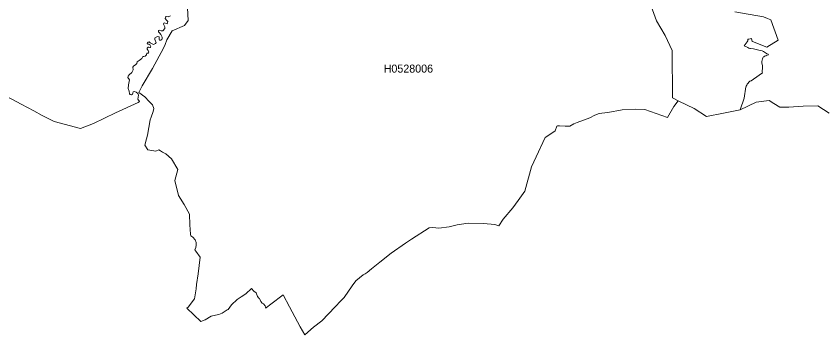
# Model space of a CAD drawing. Extents: x 369010 to 739155, y 6377141 to 6616555.
# Drawn here: x 639991 to 650078, y 6447044 to 6451022 of the extents above; entities that cross this region are included whole.
import ezdxf
from ezdxf.enums import TextEntityAlignment as Align

# ---------------------------------------------------------------- set-up
doc = ezdxf.new("R2010")
doc.units = 0
doc.header["$LTSCALE"] = 40
doc.layers.add('1', color=7, linetype='Continuous', lineweight=13)
doc.layers.add('2', color=7, linetype='Continuous')

msp = doc.modelspace()

# ---------------------------------------------------------------- linework, layer by layer
at = {"layer": '1'}
for points in [[(644851.58, 6448188.05), (644929.04, 6448236.71), (645149.32, 6448380.53), (645193.02, 6448382.51), (645271.3, 6448377.55), (645399.73, 6448394.27), (645499.03, 6448419.09), (645633.92, 6448439.94), (645827.56, 6448435.97), (645967.41, 6448420.08), (646017.06, 6448404.2), (646074.99, 6448487.11), (646192, 6448630.11), (646262.5, 6448720.31), (646344.92, 6448839.47), (646426.19, 6449143.17), (646483.78, 6449264.32), (646597.32, 6449506.78), (646643.99, 6449537.57), (646723.43, 6449589.2), (646744.28, 6449649.78), (646753.22, 6449653.75), (646775.07, 6449654.74), (646848.39, 6449647.79), (646861.3, 6449648.79), (646884.14, 6449647.79), (646904.99, 6449650.77), (646957.62, 6449679.57), (646997.34, 6449694.46), (647155.56, 6449752.72), (647218.62, 6449786.15), (647273.07, 6449805.35), (647304.18, 6449810.65), (647378.33, 6449818.43), (647560.38, 6449851.36), (647723.07, 6449860.96), (647844.06, 6449855), (648127.07, 6449757.52), (648204.19, 6449893.24), (648257.65, 6449966.72), (648189.8, 6450001.81), (648184.17, 6450593.32), (648097.28, 6450779.34), (647990.03, 6450962.06), (647889.24, 6451240.27)], [(647889.24, 6451240.27), (647990.03, 6450962.06), (648097.28, 6450779.34), (648184.17, 6450593.32), (648189.8, 6450001.81), (648257.65, 6449966.72), (648265.43, 6449961.92), (648457.09, 6449870.89), (648610.67, 6449769.11), (648826.82, 6449811.64), (649031.55, 6449854.67), (649083.19, 6449997.83), (649103.71, 6450141.66), (649110, 6450148.77), (649115.79, 6450159.03), (649120.59, 6450174.1), (649154.85, 6450208.85), (649170.9, 6450213.15), (649200.69, 6450237.15), (649310.09, 6450312.79), (649308.27, 6450323.05), (649308.6, 6450332.32), (649312.74, 6450375.35), (649313.07, 6450387.93), (649312.41, 6450400.17), (649308.44, 6450420.53), (649303.97, 6450434.93), (649301.82, 6450447.67), (649302.81, 6450456.11), (649307.11, 6450471.84), (649310.92, 6450489.55), (649314.56, 6450499.97), (649320.19, 6450508.41), (649328.46, 6450515.53), (649338.23, 6450521.32), (649353.12, 6450528.27), (649367.19, 6450533.57), (649386.89, 6450540.02), (649381.76, 6450547.31), (649360.07, 6450556.74), (649325.48, 6450581.4), (649305.79, 6450589.01), (649281.63, 6450594.14), (649201.03, 6450611.85), (649163.95, 6450616.49), (649153.69, 6450619.14), (649143.1, 6450623.11), (649129.2, 6450630.06), (649084.18, 6450649.59), (649120.92, 6450702.22), (649127.05, 6450714.14), (649127.87, 6450733.83), (649142.27, 6450734), (649175.7, 6450741.28), (649182.49, 6450704.87), (649185.8, 6450705.2), (649365.54, 6450635.19), (649507.87, 6450723.24), (649415.52, 6450976.62), (649375.3, 6450991.02), (649326.48, 6451014.52), (648968.49, 6451076.59)], [(642130.69, 6451124.25), (642139.96, 6450966.69), (642094.95, 6450906.12), (641938.88, 6450837.6), (641874.49, 6450726.71), (641851.82, 6450668.79), (641830.8, 6450621.45), (641693.43, 6450369.89), (641565.33, 6450150.26), (641537.53, 6450103.09), (641520.81, 6450070.49), (641598.6, 6450014.05), (641653.05, 6449954.8), (641693.6, 6449913.26), (641710.81, 6449870.73), (641700.88, 6449832.16), (641678.04, 6449761.66), (641666.13, 6449727.9), (641630.38, 6449536.41), (641616.47, 6449489.74), (641598.6, 6449412.28), (641633.36, 6449351.71), (641734.64, 6449337.31), (641773.21, 6449352.2), (641794.06, 6449342.27), (641817.89, 6449322.41), (641859.6, 6449303.54), (641929.11, 6449241.98), (642011.37, 6449107.09), (641972.8, 6448971.05), (642019.31, 6448784.03), (642088.66, 6448671.82), (642156.18, 6448551.83), (642160.15, 6448417.77), (642169.92, 6448298.94), (642171.74, 6448280.73), (642197.56, 6448264.84), (642224.37, 6448232.07), (642237.28, 6448197.32), (642240.26, 6448164.55), (642236.29, 6448133.76), (642222.38, 6448105.96), (642235.29, 6448089.9), (642288.92, 6448014.6), (642264.09, 6447807.22), (642243.24, 6447671.18), (642238.27, 6447618.71), (642219.4, 6447492.6), (642138.97, 6447391.31), (642122.09, 6447376.42), (642295.7, 6447210.08), (642349.16, 6447230.94), (642425.62, 6447275.62), (642479.25, 6447290.52), (642521.95, 6447297.47), (642563.49, 6447315.18), (642627.04, 6447356.89), (642639.45, 6447360.03), (642679.18, 6447419.61), (642749.68, 6447486.97), (642799.33, 6447519.74), (642859.74, 6447554.5), (642928.26, 6447621.03), (642957.06, 6447590.25), (642987.84, 6447570.39), (643006.71, 6447521.73), (643020.61, 6447501.87), (643029.55, 6447495.91), (643045.44, 6447459.33), (643062.15, 6447441.46), (643081.02, 6447431.53), (643099.89, 6447407.7), (643103.86, 6447389.82), (643113.79, 6447377.91), (643118.75, 6447383.86), (643170.39, 6447425.57), (643327.12, 6447543.58), (643404.58, 6447395.78), (643537.98, 6447142.72), (643596.56, 6447044.41), (643703.81, 6447139.75), (643807.91, 6447218.19), (643973.58, 6447395.78), (644047.07, 6447469.26), (644088.28, 6447510.64), (644185.59, 6447657.61), (644233.09, 6447720.17), (644324.45, 6447791.5), (644350.27, 6447807.39), (644373.11, 6447824.27), (644428.72, 6447866.97), (644530.83, 6447950.38), (644674.99, 6448063.92), (644851.58, 6448188.05)], [(643537.98, 6447142.72), (643404.58, 6447395.78), (643327.12, 6447543.58), (643170.39, 6447425.57), (643118.75, 6447383.86), (643113.79, 6447377.91), (643103.86, 6447389.82), (643099.89, 6447407.7), (643081.02, 6447431.53), (643062.15, 6447441.46), (643045.44, 6447459.33), (643029.55, 6447495.91), (643020.61, 6447501.87), (643006.71, 6447521.73), (642987.84, 6447570.39), (642957.06, 6447590.25), (642928.26, 6447621.03), (642859.74, 6447554.5), (642799.33, 6447519.74), (642749.68, 6447486.97), (642679.18, 6447419.61), (642639.45, 6447360.03), (642627.04, 6447356.89), (642563.49, 6447315.18), (642521.95, 6447297.47), (642479.25, 6447290.52), (642425.62, 6447275.62), (642349.16, 6447230.94), (642295.7, 6447210.08), (642122.09, 6447376.42), (642138.97, 6447391.31), (642219.4, 6447492.6), (642238.27, 6447618.71), (642243.24, 6447671.18), (642264.09, 6447807.22), (642288.92, 6448014.6), (642235.29, 6448089.9), (642222.38, 6448105.96), (642236.29, 6448133.76), (642240.26, 6448164.55), (642237.28, 6448197.32), (642224.37, 6448232.07), (642197.56, 6448264.84), (642171.74, 6448280.73), (642169.92, 6448298.94), (642160.15, 6448417.77), (642156.18, 6448551.83), (642088.66, 6448671.82), (642019.31, 6448784.03), (641972.8, 6448971.05), (642011.37, 6449107.09), (641929.11, 6449241.98), (641859.6, 6449303.54), (641817.89, 6449322.41), (641794.06, 6449342.27), (641773.21, 6449352.2), (641734.64, 6449337.31), (641633.36, 6449351.71), (641598.6, 6449412.28), (641616.47, 6449489.74), (641630.38, 6449536.41), (641666.13, 6449727.9), (641678.04, 6449761.66), (641700.88, 6449832.16), (641710.81, 6449870.73), (641693.6, 6449913.26), (641653.05, 6449954.8), (641598.6, 6450014.05), (641520.81, 6450070.49), (641537.53, 6450103.09), (641565.33, 6450150.26), (641693.43, 6450369.89), (641830.8, 6450621.45), (641851.82, 6450668.79), (641874.49, 6450726.71), (641938.88, 6450837.6), (642094.95, 6450906.12), (642139.96, 6450966.69), (642130.69, 6451124.25)], [(648968.49, 6451076.59), (649326.48, 6451014.52), (649375.3, 6450991.02), (649415.52, 6450976.62), (649507.87, 6450723.24), (649365.54, 6450635.19), (649185.8, 6450705.2), (649182.49, 6450704.87), (649175.7, 6450741.28), (649142.27, 6450734), (649127.87, 6450733.83), (649127.05, 6450714.14), (649120.92, 6450702.22), (649084.18, 6450649.59), (649129.2, 6450630.06), (649143.1, 6450623.11), (649153.69, 6450619.14), (649163.95, 6450616.49), (649201.03, 6450611.85), (649281.63, 6450594.14), (649305.79, 6450589.01), (649325.48, 6450581.4), (649360.07, 6450556.74), (649381.76, 6450547.31), (649386.89, 6450540.02), (649367.19, 6450533.57), (649353.12, 6450528.27), (649338.23, 6450521.32), (649328.46, 6450515.53), (649320.19, 6450508.41), (649314.56, 6450499.97), (649310.92, 6450489.55), (649307.11, 6450471.84), (649302.81, 6450456.11), (649301.82, 6450447.67), (649303.97, 6450434.93), (649308.44, 6450420.53), (649312.41, 6450400.17), (649313.07, 6450387.93), (649312.74, 6450375.35), (649308.6, 6450332.32), (649308.27, 6450323.05), (649310.09, 6450312.79), (649200.69, 6450237.15), (649170.9, 6450213.15), (649154.85, 6450208.85), (649120.59, 6450174.1), (649115.79, 6450159.03), (649110, 6450148.77), (649103.71, 6450141.66), (649083.19, 6449997.83), (649031.55, 6449854.67), (649233.63, 6449948.51), (649394.83, 6449970.69), (649454.58, 6449932.96), (649528.23, 6449883.97), (649642.09, 6449886.95), (649819.51, 6449897.04)], [(641919.18, 6451025.78), (641888.89, 6451013.86), (641865.39, 6451016.51), (641853.97, 6451009.06), (641853.64, 6450993.17), (641870.19, 6450971.33), (641883.76, 6450955.27), (641878.96, 6450937.07), (641876.15, 6450927.47), (641862.08, 6450928.3), (641845.37, 6450936.41), (641834.77, 6450932.27), (641830.31, 6450922.01), (641846.69, 6450887.75), (641847.68, 6450868.55), (641821.04, 6450838.1), (641801.84, 6450838.76), (641779, 6450848.86), (641770.39, 6450843.39), (641770.06, 6450827.67), (641779.33, 6450811.62), (641797.2, 6450793.08), (641813.92, 6450760.81), (641813.26, 6450742.77), (641808.13, 6450730.69), (641795.88, 6450722.91), (641781.81, 6450723.57), (641776.19, 6450730.02), (641778.67, 6450746.74), (641777.67, 6450763.29), (641761.79, 6450766.27), (641728.02, 6450756.67), (641721.07, 6450747.57), (641722.73, 6450732.01), (641731.5, 6450711.65), (641740.44, 6450694.11), (641731.83, 6450679.05), (641705.18, 6450668.79), (641665.46, 6450690.3), (641651.4, 6450700.23), (641638.98, 6450698.58), (641629.88, 6450688.65), (641628.39, 6450677.06), (641635.01, 6450671.44), (641649.41, 6450673.92), (641658.18, 6450666.8), (641662.65, 6450654.72), (641671.26, 6450639.33), (641668.11, 6450632.21), (641659.01, 6450629.07), (641648.25, 6450634.2), (641637.33, 6450633.53), (641627.4, 6450622.61), (641624.91, 6450610.2), (641640.47, 6450592.32), (641647.09, 6450572.13), (641644.78, 6450562.37), (641637.33, 6450558.56), (641624.58, 6450558.89), (641619.12, 6450538.04), (641603.4, 6450523.64), (641585.19, 6450518.51), (641574.6, 6450518.84), (641558.38, 6450493.35)], [(641728.02, 6450756.67), (641761.79, 6450766.27), (641777.67, 6450763.29), (641778.67, 6450746.74), (641776.19, 6450730.02), (641781.81, 6450723.57), (641795.88, 6450722.91), (641808.13, 6450730.69), (641813.26, 6450742.77), (641813.92, 6450760.81), (641797.2, 6450793.08), (641779.33, 6450811.62), (641770.06, 6450827.67), (641770.39, 6450843.39), (641779, 6450848.86), (641801.84, 6450838.76), (641821.04, 6450838.1), (641847.68, 6450868.55), (641846.69, 6450887.75), (641830.31, 6450922.01), (641834.77, 6450932.27), (641845.37, 6450936.41), (641862.08, 6450928.3), (641876.15, 6450927.47), (641878.96, 6450937.07), (641883.76, 6450955.27), (641870.19, 6450971.33), (641853.64, 6450993.17), (641853.97, 6451009.06), (641865.39, 6451016.51), (641888.89, 6451013.86), (641919.18, 6451025.78)], [(639745.62, 6450083.73), (640054.28, 6449924.35), (640210.68, 6449841.43), (640315.94, 6449780.53), (640466.72, 6449708.04), (640792.26, 6449620.65), (640957.44, 6449684.04), (641230.19, 6449813.96), (641512.37, 6449945.2), (641530.08, 6449954.8), (641509.23, 6449987.24), (641518.16, 6450034.08), (641509.89, 6450057.08), (641491.02, 6450073.14), (641470.17, 6450080.42), (641452.13, 6450076.61), (641448.32, 6450058.57), (641443.19, 6450048.31), (641429.12, 6450041.36), (641413.73, 6450043.18), (641407.11, 6450052.45), (641401.65, 6450083.56), (641390.73, 6450119.81), (641393.21, 6450162.68), (641405.13, 6450226.39), (641386.59, 6450255.52), (641389.4, 6450270.92), (641403.8, 6450290.44), (641433.76, 6450320.57), (641450.64, 6450353.01), (641447.16, 6450383.13), (641456.43, 6450395.87), (641483.41, 6450416.72), (641498.8, 6450428.81), (641500.12, 6450450.16), (641525.12, 6450467.2), (641558.38, 6450493.35), (641574.6, 6450518.84), (641585.19, 6450518.51), (641603.4, 6450523.64), (641619.12, 6450538.04), (641624.58, 6450558.89), (641637.33, 6450558.56), (641644.78, 6450562.37), (641647.09, 6450572.13), (641640.47, 6450592.32), (641624.91, 6450610.2), (641627.4, 6450622.61), (641637.33, 6450633.53), (641648.25, 6450634.2), (641659.01, 6450629.07), (641668.11, 6450632.21), (641671.26, 6450639.33), (641662.65, 6450654.72), (641658.18, 6450666.8), (641649.41, 6450673.92), (641635.01, 6450671.44), (641628.39, 6450677.06), (641629.88, 6450688.65), (641638.98, 6450698.58), (641651.4, 6450700.23), (641665.46, 6450690.3), (641705.18, 6450668.79), (641731.83, 6450679.05), (641740.44, 6450694.11), (641731.5, 6450711.65), (641722.73, 6450732.01), (641721.07, 6450747.57), (641728.02, 6450756.67)], [(641558.38, 6450493.35), (641525.12, 6450467.2), (641500.12, 6450450.16), (641498.8, 6450428.81), (641483.41, 6450416.72), (641456.43, 6450395.87), (641447.16, 6450383.13), (641450.64, 6450353.01), (641433.76, 6450320.57), (641403.8, 6450290.44), (641389.4, 6450270.92), (641386.59, 6450255.52), (641405.13, 6450226.39), (641393.21, 6450162.68), (641390.73, 6450119.81), (641401.65, 6450083.56), (641407.11, 6450052.45), (641413.73, 6450043.18), (641429.12, 6450041.36), (641443.19, 6450048.31), (641448.32, 6450058.57), (641452.13, 6450076.61), (641470.17, 6450080.42), (641491.02, 6450073.14), (641509.89, 6450057.08), (641518.16, 6450034.08), (641509.23, 6449987.24), (641530.08, 6449954.8), (641512.37, 6449945.2), (641230.19, 6449813.96), (640957.44, 6449684.04), (640792.26, 6449620.65), (640466.72, 6449708.04), (640315.94, 6449780.53), (640210.68, 6449841.43), (640054.28, 6449924.35), (639745.62, 6450083.73)], [(650145.06, 6449811.15), (650001.07, 6449901.51), (649819.51, 6449897.04), (649642.09, 6449886.95), (649528.23, 6449883.97), (649454.58, 6449932.96), (649394.83, 6449970.69), (649233.63, 6449948.51), (649031.55, 6449854.67), (648826.82, 6449811.64), (648610.67, 6449769.11), (648457.09, 6449870.89), (648265.43, 6449961.92), (648257.65, 6449966.72), (648204.19, 6449893.24), (648127.07, 6449757.52), (647844.06, 6449855), (647723.07, 6449860.96), (647560.38, 6449851.36), (647378.33, 6449818.43), (647304.18, 6449810.65), (647273.07, 6449805.35), (647218.62, 6449786.15), (647155.56, 6449752.72), (646997.34, 6449694.46), (646957.62, 6449679.57), (646904.99, 6449650.77), (646884.14, 6449647.79), (646861.3, 6449648.79), (646848.39, 6449647.79), (646775.07, 6449654.74), (646753.22, 6449653.75), (646744.28, 6449649.78), (646723.43, 6449589.2), (646643.99, 6449537.57), (646597.32, 6449506.78), (646483.78, 6449264.32), (646426.19, 6449143.17), (646344.92, 6448839.47), (646262.5, 6448720.31), (646192, 6448630.11), (646074.99, 6448487.11), (646017.06, 6448404.2), (645967.41, 6448420.08), (645827.56, 6448435.97), (645633.92, 6448439.94), (645499.03, 6448419.09), (645399.73, 6448394.27), (645271.3, 6448377.55), (645193.02, 6448382.51), (645149.32, 6448380.53), (644929.04, 6448236.71), (644851.58, 6448188.05), (644674.99, 6448063.92), (644530.83, 6447950.38), (644428.72, 6447866.97), (644373.11, 6447824.27), (644350.27, 6447807.39), (644324.45, 6447791.5), (644233.09, 6447720.17), (644185.59, 6447657.61), (644088.28, 6447510.64), (644047.07, 6447469.26), (643973.58, 6447395.78), (643807.91, 6447218.19), (643703.81, 6447139.75), (643596.56, 6447044.41), (643537.98, 6447142.72)], [(649819.51, 6449897.04), (650001.07, 6449901.51), (650145.06, 6449811.15)]]:
    msp.add_lwpolyline(points, dxfattribs=at)

# ---------------------------------------------------------------- texts
at = {"layer": '2'}
msp.add_text('H0528006', height=100, dxfattribs=at).set_placement((644889.08, 6450317.16), align=Align.CENTER)

doc.saveas('drawing.dxf')
